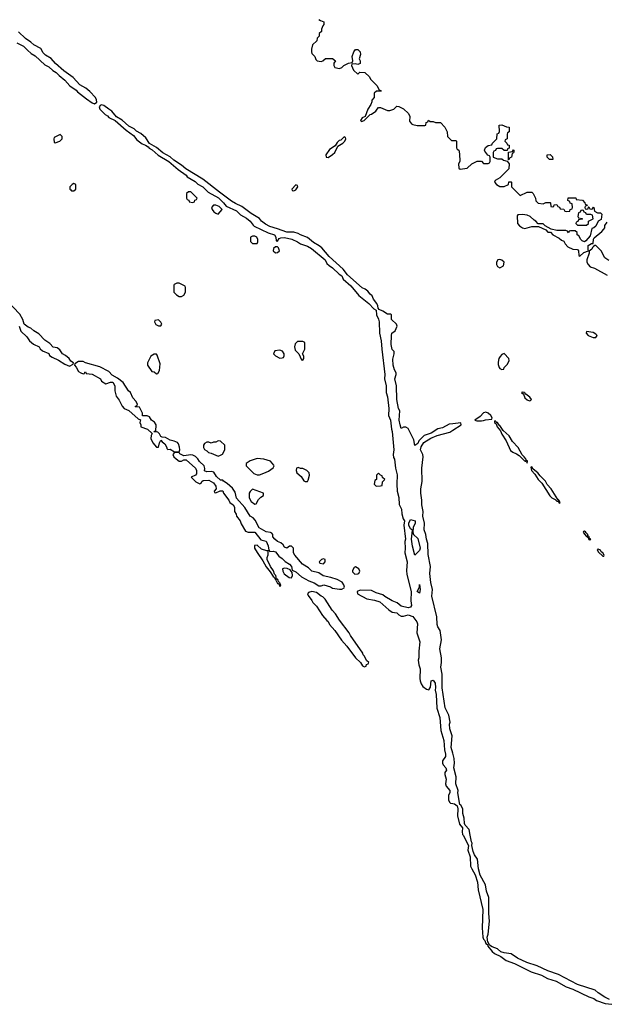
# Model space of a CAD drawing. Header units: inches. Extents: x 2701323 to 2964515, y 494916 to 722124.
# Tile 533 of 656: x 2866216 to 2871333, y 658522 to 667131. Entities that reach past the tile are written whole.
import ezdxf

# ---------------------------------------------------------------- set-up
doc = ezdxf.new("R2010")
doc.units = ezdxf.units.IN
doc.header["$MEASUREMENT"] = 0
for name, color, linetype in [('C8666', 7, 'Continuous'), ('C8675', 7, 'Continuous'), ('C8676', 7, 'Continuous')]:
    doc.layers.add(name, color=color, linetype=linetype)

msp = doc.modelspace()

# ---------------------------------------------------------------- linework, layer by layer
at = {"layer": 'C8666', "color": 2, "elevation": 2}
for points in [[(2868830, 667134), (2868843.6, 667123.6), (2868872.7, 667112.7), (2868874, 667090), (2868863.6, 667076.4), (2868852.7, 667047.3), (2868851.6, 667028.4), (2868834, 667010), (2868831.6, 666988.4), (2868814, 666970), (2868812.7, 666947.3), (2868774, 666910), (2868765.4, 666874.6), (2868764.7, 666850), (2868770, 666834), (2868794, 666810), (2868803.6, 666783.6), (2868814, 666770), (2868850, 666764.7), (2868866, 666770), (2868888.4, 666791.6), (2868950, 666792), (2868974, 666770), (2868962, 666750), (2868962, 666730), (2868970, 666714), (2869010, 666704.7), (2869030, 666712), (2869049.1, 666730.9), (2869090, 666752), (2869122, 666758), (2869126, 666770), (2869122, 666810), (2869135.3, 666850), (2869150, 666871), (2869170, 666871.3), (2869190, 666851.3), (2869194.4, 666825.6), (2869182, 666790), (2869191.3, 666770), (2869191.3, 666748.7), (2869170, 666738), (2869150, 666746), (2869118, 666742), (2869114, 666730), (2869132, 666690), (2869170, 666654), (2869188.4, 666671.6), (2869232, 666670), (2869272, 666630), (2869282, 666610), (2869336.9, 666556.9), (2869358, 666518), (2869374, 666510), (2869374, 666506), (2869332.7, 666507.3), (2869314, 666490), (2869312, 666450), (2869292.7, 666427.3), (2869292.7, 666412.7), (2869284.7, 666390), (2869258, 666350), (2869234, 666286), (2869207.1, 666272.9), (2869194, 666250), (2869202, 666242), (2869226, 666250), (2869278, 666302), (2869290, 666304.7), (2869328, 666330), (2869338, 666350), (2869350, 666362), (2869370, 666364.7), (2869430, 666338), (2869450, 666338), (2869486, 666350), (2869510, 666374), (2869530, 666372), (2869570, 666352), (2869614, 666310), (2869623.6, 666283.6), (2869622.8, 666242.8), (2869640.7, 666220.7), (2869650, 666216), (2869690, 666204.7), (2869755.3, 666204.7), (2869766, 666210), (2869767.3, 666232.7), (2869782, 666238), (2869788, 666252), (2869802, 666242), (2869830, 666242), (2869850, 666232), (2869891.6, 666231.6), (2869931.6, 666191.6), (2869952, 666150), (2869954, 666110), (2869990, 666074), (2870000, 666074)], [(2866192, 666930), (2866250, 666898.8), (2866284.5, 666864.5), (2866316.8, 666836.8), (2866350, 666816), (2866436.8, 666736.8), (2866470, 666718.8), (2866506.8, 666686.8), (2866536, 666670), (2866562, 666642), (2866610, 666602.8), (2866654, 666554), (2866710, 666516), (2866721.4, 666501.4), (2866800.4, 666440.4), (2866850, 666404.7), (2866870, 666396), (2866888.7, 666410), (2866886.6, 666430), (2866878, 666450), (2866830, 666503.7), (2866792.7, 666532.7), (2866742.8, 666562.8), (2866684.4, 666624.4), (2866602.8, 666682.8), (2866527.8, 666747.8), (2866492, 666792), (2866441.4, 666821.5), (2866422.3, 666842.3), (2866399.6, 666879.6), (2866339.3, 666910), (2866313.8, 666933.8), (2866266.7, 666966.7), (2866205.5, 667025.5)], [(2870000, 663598.4), (2869970, 663595.1), (2869910, 663563.7), (2869870, 663553.2), (2869810, 663516), (2869750, 663495.1), (2869704.7, 663450), (2869694.4, 663425.6), (2869670, 663408.7), (2869658.6, 663458.6), (2869610, 663558), (2869590, 663569), (2869570, 663568.7), (2869550, 663558), (2869539.5, 663590), (2869532.7, 663630), (2869538, 663710), (2869526.6, 663730), (2869512.3, 663810), (2869509.4, 663930), (2869495.1, 663990), (2869505.2, 664030), (2869504.7, 664044.7), (2869490, 664068.7), (2869478.4, 664110), (2869476.5, 664163.5), (2869488.7, 664210), (2869488.4, 664228.4), (2869470, 664248), (2869460.9, 664290), (2869464, 664370), (2869468.7, 664390), (2869498, 664410), (2869515.3, 664450), (2869508, 664470), (2869466, 664510), (2869466, 664550), (2869455.3, 664555.3), (2869430, 664555.3), (2869390, 664582.7), (2869356.5, 664596.5), (2869348, 664608), (2869345.2, 664630), (2869336, 664650), (2869308, 664688), (2869295.1, 664715.1), (2869277.2, 664730), (2869258, 664758), (2869235.9, 664775.9), (2869207.8, 664787.8), (2869080.5, 664900.5), (2869041.2, 664950), (2868919.1, 665059.1), (2868854.9, 665134.9), (2868833.3, 665153.3), (2868784, 665184), (2868730, 665226.6), (2868670, 665249.4), (2868650, 665262), (2868612.7, 665272.7), (2868550, 665274), (2868470, 665303.7), (2868402, 665322), (2868363.3, 665343.3), (2868329.6, 665369.6), (2868311.3, 665391.3), (2868237.2, 665437.2), (2868157.6, 665497.6), (2868102.5, 665522.5), (2868065.6, 665545.6), (2867961.6, 665621.6), (2867817.2, 665737.2), (2867666.6, 665826.6), (2867630, 665859.5), (2867562, 665902), (2867530, 665932.3), (2867466.3, 665966.3), (2867410, 666012.3), (2867348.7, 666048.7), (2867317.2, 666097.2), (2867275.6, 666135.6), (2867236.5, 666156.5), (2867217, 666177), (2867170, 666201.2), (2867111.3, 666251.3), (2867060.7, 666280.7), (2867020.9, 666330), (2866996, 666350), (2866950, 666382), (2866930, 666385.2), (2866918, 666382), (2866911, 666370), (2866916, 666350), (2866961.4, 666301.4), (2866982, 666290), (2866996, 666276), (2867051, 666251), (2867145.5, 666165.5), (2867210, 666118), (2867240.5, 666080.5), (2867285.2, 666045.2), (2867314.4, 666034.4), (2867338.8, 666018.8), (2867347.3, 666007.3), (2867373.7, 665993.7), (2867426.8, 665946.8), (2867518, 665890), (2867600.5, 665820.5), (2867670, 665771), (2867678, 665758), (2867750, 665717.3), (2867773.2, 665693.2), (2867816, 665670), (2867863, 665623), (2867953.2, 665573.2), (2867998, 665530), (2868021, 665501), (2868110, 665461), (2868144, 665424), (2868196.7, 665396.7), (2868230, 665370.8), (2868254.8, 665334.8), (2868266, 665326), (2868386.8, 665266.8), (2868442, 665250), (2868454, 665230), (2868458, 665198), (2868470, 665194), (2868482, 665218), (2868496.4, 665223.6), (2868530, 665226), (2868592.8, 665212.8), (2868644.7, 665190), (2868670, 665171), (2868730.5, 665150.5), (2868764.7, 665130), (2868884.7, 665030), (2868900.7, 665000.7), (2868920.7, 664980.7), (2868950, 664962.8), (2869006.8, 664906.8), (2869030.6, 664890.6), (2869042.8, 664862.8), (2869110, 664804.7), (2869179.8, 664719.8), (2869266, 664650), (2869310, 664602), (2869332, 664592), (2869334, 664550), (2869352.5, 664512.5), (2869357.3, 664490), (2869361, 664390), (2869375.5, 664324.5), (2869378.8, 664250), (2869406, 664030), (2869404.7, 663990), (2869418, 663930), (2869418.8, 663870), (2869430, 663834), (2869440.7, 663730), (2869438, 663670), (2869455.5, 663630), (2869464, 663550), (2869470.5, 663529.5), (2869486, 663370), (2869478, 663330), (2869482.8, 663302.8), (2869490.7, 663289.3), (2869498.8, 663210), (2869512.8, 663152.8), (2869510.6, 663070.6), (2869514.8, 663010), (2869530, 662954), (2869533, 662893), (2869551, 662850), (2869556, 662810), (2869567.9, 662767.9), (2869578, 662750), (2869571.3, 662710), (2869587.7, 662590), (2869582, 662570), (2869585.5, 662510), (2869580.7, 662470), (2869600.5, 662390), (2869596, 662316), (2869599.6, 662279.6), (2869636, 662130), (2869633.4, 662050), (2869638, 662010), (2869630, 661994), (2869610, 661989.4), (2869550, 662002.7), (2869513.3, 662033.3), (2869469.5, 662049.5), (2869406.8, 662086.8), (2869390, 662102), (2869330, 662120.9), (2869290, 662139.3), (2869190, 662142.7), (2869166, 662130), (2869166.8, 662110), (2869248.5, 662068.5), (2869316.1, 662056.1), (2869362, 662042), (2869441, 661970), (2869470, 661951), (2869510, 661944.7), (2869530, 661926), (2869550, 661916), (2869570, 661916), (2869610, 661927.3), (2869650, 661913), (2869687.1, 661867.1), (2869692, 661850), (2869687.3, 661770), (2869711.3, 661690), (2869702.8, 661610), (2869704.9, 661550), (2869699.1, 661530), (2869704, 661490), (2869715.2, 661455.2), (2869712, 661370), (2869715.3, 661350), (2869723.4, 661323.4), (2869739.9, 661299.9), (2869770, 661276), (2869790, 661271.3), (2869806, 661294), (2869810, 661351.3), (2869830, 661354.8), (2869846.8, 661330), (2869850.6, 661290.6), (2869846, 661270), (2869854.9, 661230), (2869862, 661110), (2869887.3, 661030), (2869896.7, 660916.7), (2869922, 660830), (2869927.5, 660747.5), (2869937.3, 660710), (2869937.3, 660690), (2869910.5, 660650), (2869910.5, 660630), (2869916.4, 660616.4), (2869938.8, 660590), (2869946, 660570), (2869930.9, 660549.1), (2869930.8, 660530), (2869942.8, 660490), (2869937.3, 660450), (2869942.8, 660430), (2869974.8, 660390), (2869974, 660370), (2869964, 660350), (2869963, 660337), (2869964, 660310), (2869970.6, 660290.6), (2869981.4, 660281.4), (2870000, 660278.2)], [(2866210.8, 664450.8), (2866226.4, 664406.4), (2866277.1, 664357.1), (2866303, 664323), (2866335.3, 664295.3), (2866384.7, 664270), (2866394.4, 664254.4), (2866415.3, 664235.3), (2866470, 664211.3), (2866475.3, 664195.3), (2866499.1, 664179.1), (2866555.2, 664155.2), (2866610, 664118.8), (2866650, 664102), (2866682, 664118), (2866686, 664130), (2866664, 664144), (2866648.7, 664170), (2866616, 664196), (2866589.5, 664209.5), (2866565.6, 664245.6), (2866554.6, 664254.6), (2866543.1, 664263.1), (2866507, 664267), (2866478.4, 664298.4), (2866435.3, 664330), (2866383.7, 664383.7), (2866338, 664410), (2866314, 664434), (2866290, 664444), (2866255.3, 664470), (2866244, 664510), (2866216.2, 664556.2), (2866099.7, 664679.7)], [(2870000, 660717.4), (2869987.2, 660767.2), (2869996, 660870), (2869975.1, 660930), (2869972.7, 660970), (2869976, 660990), (2869965.1, 661050), (2869934.5, 661114.5), (2869907.3, 661290), (2869907.3, 661410), (2869894.5, 661470), (2869902, 661510), (2869900.9, 661550), (2869887.8, 661630), (2869900.9, 661710), (2869899.3, 661730), (2869889.2, 661790), (2869870, 661822), (2869863, 661843), (2869861.2, 661910), (2869817.6, 662090), (2869821.6, 662150), (2869807.8, 662210), (2869798.9, 662290), (2869804.2, 662350), (2869785.8, 662454.2), (2869781.6, 662550), (2869769.6, 662590), (2869765.6, 662630), (2869751.4, 662670), (2869754, 662730), (2869738, 662790), (2869740.9, 662830), (2869729.5, 662890), (2869729.6, 662930), (2869722, 662990), (2869722.4, 663030), (2869731.9, 663091.9), (2869729.4, 663210), (2869740.9, 663310), (2869739.3, 663330), (2869719.3, 663370), (2869723.2, 663396.8), (2869747, 663433), (2869807, 663473), (2869864.1, 663495.9), (2869975.3, 663524.7), (2870000, 663541)]]:
    msp.add_lwpolyline(points, dxfattribs=at)
for points in [[(2866570, 666126), (2866518, 666102), (2866514, 666090), (2866518, 666058), (2866530, 666054), (2866550, 666062), (2866566, 666070), (2866586, 666090), (2866586, 666110)], [(2869050, 666106), (2869022, 666078), (2869006.4, 666073.6), (2868990, 666058), (2868972.7, 666027.3), (2868923.5, 665996.5), (2868892, 665950), (2868894, 665930), (2868910, 665924.7), (2868950, 665951.3), (2868968.7, 665970), (2868995.3, 666024.7), (2869038, 666050), (2869058, 666070), (2869066, 666090), (2869062, 666102)], [(2866690, 665698), (2866674, 665690), (2866654, 665670), (2866654, 665650), (2866662, 665642), (2866670, 665634), (2866690, 665634), (2866706, 665650), (2866706, 665690)], [(2868630, 665686), (2868594, 665650), (2868598, 665638), (2868610, 665634), (2868630, 665642), (2868646, 665670), (2868642, 665682)], [(2867710, 665626), (2867690, 665626), (2867674, 665610), (2867674, 665570), (2867678, 665558), (2867692.7, 665552.7), (2867698, 665538), (2867730, 665534), (2867742, 665538), (2867747.3, 665552.7), (2867762, 665558), (2867766, 665570)], [(2867930, 665508.7), (2867910, 665508), (2867892, 665490), (2867898, 665470), (2867912, 665450), (2867930, 665438), (2867950, 665432), (2867986, 665470), (2867958, 665498)], [(2868270, 665238), (2868250, 665238), (2868234, 665230), (2868232.7, 665192.7), (2868250, 665174), (2868290, 665174), (2868298, 665190), (2868298, 665210), (2868288.4, 665228.4)], [(2868470, 665146), (2868450, 665146), (2868434, 665130), (2868432, 665110), (2868450, 665092), (2868470, 665094), (2868486, 665110), (2868476.4, 665136.4)], [(2867610, 664828), (2867590, 664828), (2867565.4, 664814.6), (2867562, 664810), (2867562, 664750), (2867565.4, 664745.4), (2867585.4, 664725.4), (2867610, 664712), (2867630, 664712), (2867650, 664722), (2867666, 664750), (2867666, 664790), (2867662, 664802)], [(2867430, 664506), (2867398, 664502), (2867394, 664490), (2867405.4, 664465.4), (2867430, 664454), (2867450, 664454), (2867458, 664470), (2867450, 664486)], [(2868690, 664318), (2868643.6, 664316.4), (2868623.6, 664296.4), (2868618, 664270), (2868622.8, 664242.8), (2868654, 664210), (2868678, 664158), (2868690, 664154), (2868698, 664170), (2868698, 664190), (2868686, 664210), (2868708.4, 664251.6), (2868707.3, 664307.3)], [(2867410, 664206), (2867390, 664206), (2867362, 664190), (2867332, 664130), (2867332, 664110), (2867370, 664054), (2867391.6, 664051.6), (2867410, 664034), (2867422, 664038), (2867436.4, 664063.6), (2867443.1, 664123.1), (2867416.4, 664196.4)], [(2868490, 664242), (2868444.7, 664235.3), (2868434, 664210), (2868451.6, 664191.6), (2868490, 664172), (2868510, 664174), (2868522, 664178), (2868527.3, 664192.7), (2868528, 664210), (2868513.2, 664233.2)], [(2866770, 664141.2), (2866730, 664141.2), (2866698, 664122), (2866694, 664110), (2866710, 664094), (2866730, 664054), (2866750, 664042), (2866770, 664034), (2866782, 664038), (2866786, 664050), (2866790, 664050.7), (2866798, 664038), (2866850, 664033), (2866922, 663990), (2866932, 663970), (2866970, 663946), (2867010, 663962), (2867030, 663962), (2867046, 663930), (2867047.1, 663887.1), (2867059.8, 663839.8), (2867085.4, 663805.4), (2867111, 663751), (2867130, 663732), (2867170, 663714), (2867250, 663642), (2867272.7, 663632.7), (2867264.7, 663610), (2867274, 663590), (2867274, 663570), (2867334, 663550), (2867372.7, 663512.7), (2867364.7, 663495.3), (2867362, 663470), (2867378, 663430), (2867410, 663392), (2867430, 663394), (2867438, 663430), (2867450, 663454), (2867459.6, 663439.6), (2867483.6, 663423.6), (2867502, 663390), (2867502, 663382), (2867510, 663374), (2867530, 663376), (2867570, 663351.3), (2867610, 663354), (2867615.3, 663370), (2867613.6, 663393.6), (2867603.2, 663423.2), (2867593.6, 663433.6), (2867567, 663447), (2867530, 663454), (2867490, 663478), (2867460.4, 663480.4), (2867450, 663486), (2867438, 663510), (2867423.1, 663523.1), (2867410, 663528.7), (2867387.3, 663527.3), (2867394, 663534), (2867406, 663534), (2867409, 663590), (2867392.9, 663612.9), (2867368.7, 663630), (2867350, 663658), (2867330, 663668), (2867288, 663668), (2867288, 663690), (2867262, 663742), (2867230, 663746), (2867226, 663750), (2867242, 663758), (2867246, 663770), (2867238, 663778), (2867233.6, 663793.6), (2867204, 663824), (2867184, 663870), (2867167.3, 663887.3), (2867118.7, 663958.7), (2867070, 663995.3), (2867023.1, 664023.1), (2866995.5, 664055.5), (2866915.5, 664095.5), (2866789.6, 664129.6)], [(2867950, 663448), (2867930, 663438), (2867910, 663438), (2867890, 663428.7), (2867870, 663438), (2867850, 663438), (2867830, 663426), (2867822, 663410), (2867822, 663390), (2867831.6, 663371.6), (2867850, 663362), (2867866, 663346), (2867890, 663342), (2867950, 663314), (2867970, 663322), (2867988.4, 663331.6), (2868008, 663370), (2868008, 663410), (2867970, 663446)], [(2867610, 663346), (2867570, 663346), (2867554, 663330), (2867562, 663310), (2867582, 663290), (2867610, 663271.3), (2867630, 663272), (2867650, 663282), (2867670, 663282), (2867752, 663210), (2867762, 663190), (2867759.6, 663160.4), (2867752.7, 663147.3), (2867714, 663130), (2867754, 663090), (2867790, 663074), (2867802, 663078), (2867807.3, 663092.7), (2867818, 663102), (2867870, 663104.7), (2867910, 663082), (2867931, 663051), (2867934, 663030), (2867914, 663010), (2867918, 662998), (2867930, 662994), (2867968, 663012), (2867990, 663012), (2867996, 662990), (2868042.8, 662930), (2868051.3, 662910), (2868082, 662890), (2868091.6, 662868.4), (2868092, 662830), (2868106.4, 662806.4), (2868110.8, 662790), (2868141, 662750), (2868150, 662722), (2868190, 662658), (2868211.6, 662651.6), (2868270.6, 662650.6), (2868322.5, 662582.5), (2868370.5, 662570.5), (2868386.8, 662530), (2868392, 662492), (2868402, 662482), (2868430, 662484), (2868450, 662479.1), (2868481.6, 662441.6), (2868510, 662420.7), (2868534.6, 662394.6), (2868574.8, 662370), (2868590.8, 662350), (2868598, 662318), (2868630, 662302.8), (2868678.8, 662258.8), (2868743.4, 662223.4), (2868790, 662206), (2868830, 662182), (2868850, 662182), (2868874, 662190), (2868932.3, 662172.3), (2868950, 662161), (2869010, 662150.6), (2869030, 662150.8), (2869050, 662164.7), (2869054, 662170), (2869049.2, 662190), (2869033.8, 662213.8), (2868990, 662236), (2868935.1, 662255.1), (2868868.1, 662268.2), (2868830, 662294), (2868768.1, 662308.1), (2868739.1, 662339.1), (2868686, 662370), (2868619, 662450), (2868608.7, 662470), (2868608, 662510), (2868590, 662528), (2868572.7, 662527.3), (2868550.7, 662509.3), (2868530, 662519), (2868518, 662538), (2868497.2, 662557.2), (2868468.1, 662568.1), (2868444, 662590), (2868428, 662610), (2868428, 662630), (2868420.4, 662640.4), (2868408.7, 662648.7), (2868370, 662653.2), (2868307.2, 662687.2), (2868274.8, 662754.8), (2868254.8, 662774.8), (2868229.5, 662790), (2868184.5, 662864.5), (2868110, 662948.7), (2868099.5, 662999.5), (2868075.5, 663035.5), (2868030, 663075.3), (2867996.4, 663096.4), (2867990, 663106), (2867970, 663106), (2867936.4, 663136.4), (2867913.6, 663173.6), (2867890, 663182), (2867850, 663178), (2867830, 663186), (2867834.6, 663205.4), (2867828.7, 663230), (2867786.8, 663266.8), (2867772.7, 663292.7), (2867752.7, 663312.7), (2867730, 663322.7), (2867710, 663325.2), (2867650, 663318), (2867616.4, 663336.4)], [(2868290, 663295.3), (2868230, 663275.3), (2868194, 663250), (2868194, 663230), (2868262, 663162), (2868290, 663151.3), (2868310, 663151.3), (2868350, 663164.7), (2868390, 663184.7), (2868430, 663214), (2868438, 663230), (2868436.4, 663236.4), (2868406, 663270), (2868350, 663288.7)], [(2868650, 663215.3), (2868634, 663210), (2868632, 663190), (2868638, 663170), (2868676, 663136), (2868699.6, 663099.6), (2868710, 663092), (2868730, 663094), (2868736.4, 663103.6), (2868748, 663150), (2868746, 663170), (2868726, 663190), (2868690, 663208), (2868670, 663208)], [(2869350, 663166), (2869334, 663150), (2869334, 663110), (2869318, 663102), (2869312, 663070), (2869330, 663052), (2869370, 663054), (2869382, 663058), (2869386, 663090), (2869406, 663110), (2869387.3, 663127.3), (2869382, 663142), (2869367.3, 663147.3)], [(2868250, 663026), (2868230, 663006), (2868222, 662990), (2868222, 662950), (2868239.6, 662919.6), (2868270, 662894), (2868282, 662898), (2868303.1, 662936.9), (2868323.1, 662956.9), (2868346, 662970), (2868346, 662990)], [(2869670, 662448), (2869647.5, 662527.5), (2869639.3, 662590), (2869647.3, 662667.3), (2869630, 662678), (2869615.3, 662710), (2869615.3, 662730), (2869630, 662762), (2869671, 662750), (2869670.8, 662730), (2869654.8, 662690), (2869650.8, 662650), (2869658, 662630), (2869693.4, 662593.4), (2869714, 662510), (2869710.3, 662489.7)], [(2868290, 662535.3), (2868266.4, 662533.6), (2868267.3, 662510), (2868290, 662471.3), (2868339.9, 662399.9), (2868370, 662346), (2868404, 662304), (2868430, 662262), (2868438, 662258), (2868450, 662234), (2868458, 662238), (2868454, 662230), (2868470, 662202), (2868479.6, 662199.6), (2868490, 662174), (2868496.4, 662183.6), (2868490, 662206), (2868482, 662202), (2868486, 662210), (2868478, 662218), (2868475.3, 662230), (2868470, 662238), (2868460.4, 662240.4), (2868455.3, 662270), (2868443.1, 662283.1), (2868432.9, 662312.9), (2868408.8, 662348.9), (2868378, 662410), (2868378, 662430), (2868387.3, 662452.7), (2868386, 662486), (2868374, 662486), (2868330, 662502)], [(2868870, 662418), (2868854, 662410), (2868834, 662390), (2868838, 662378), (2868870, 662374), (2868886, 662390), (2868886, 662410)], [(2868530, 662336), (2868512, 662330), (2868514.8, 662310), (2868526.6, 662286.6), (2868570, 662254.8), (2868590, 662252), (2868599, 662270), (2868596.4, 662296.4), (2868580.4, 662320.4), (2868552.5, 662332.5)], [(2869150, 662346), (2869138, 662342), (2869123.6, 662316.4), (2869123.6, 662303.6), (2869143.6, 662283.6), (2869170, 662284.7), (2869178, 662290), (2869188, 662310), (2869178, 662330)], [(2868770, 662132.3), (2868738, 662122), (2868731.3, 662110), (2868736.9, 662096.9), (2868770, 662052), (2868776, 662036), (2868810, 662002), (2868862.8, 661922.8), (2868898.8, 661878.8), (2868910.5, 661870.5), (2868924, 661844), (2868970, 661791.3), (2869026.8, 661706.8), (2869074, 661654), (2869150, 661552), (2869194, 661510), (2869210, 661482), (2869230, 661474), (2869242, 661478), (2869247.3, 661492.7), (2869262, 661498), (2869266, 661510), (2869247.3, 661527.3), (2869230, 661566), (2869218, 661578), (2869213.6, 661593.6), (2869106.3, 661746.3), (2869095.3, 661770), (2869010, 661882), (2868976, 661936), (2868947.2, 661967.2), (2868885.2, 662065.2), (2868864.7, 662084.7), (2868850, 662089.2), (2868810, 662121.2)], [(2869710, 662118), (2869688.7, 662130), (2869708, 662170), (2869710, 662194), (2869714, 662150)]]:
    msp.add_lwpolyline(points, close=True, dxfattribs=at)
at = {"layer": 'C8675', "color": 2, "elevation": 2}
for points in [[(2870089.8, 660000), (2870138, 659910), (2870131.3, 659870), (2870150.7, 659810.7), (2870156.4, 659730), (2870165.3, 659705.3), (2870194.9, 659654.9), (2870217.3, 659590), (2870222.8, 659522.8), (2870263, 659350), (2870258, 659190), (2870264, 659110), (2870270, 659092), (2870281, 659081), (2870290, 659054), (2870303.6, 659043.6), (2870306, 659030), (2870343.4, 658983.4), (2870365.5, 658965.5), (2870418.7, 658938.7), (2870465.7, 658905.7), (2870538.2, 658878.2), (2870684.9, 658804.9), (2870776.7, 658776.7), (2870828.8, 658748.9), (2870902.9, 658722.9), (2870990, 658674.9), (2871050, 658655.5), (2871187.5, 658587.5), (2871232.1, 658572.1), (2871256.1, 658556.1), (2871332, 658530), (2871390, 658522)], [(2871370, 658563.7), (2871330, 658584.5), (2871270, 658622.7), (2871245.4, 658645.4), (2871090, 658696.2), (2870922.9, 658782.9), (2870830, 658814.5), (2870737.2, 658857.2), (2870646.6, 658886.6), (2870565.6, 658925.6), (2870510, 658962), (2870450, 658971.6), (2870421.3, 658981.3), (2870390, 659006), (2870343.2, 659023.2), (2870320.2, 659040.2), (2870310, 659066), (2870306, 659066), (2870301.2, 659110), (2870310, 659134), (2870322, 659250), (2870316.6, 659316.6), (2870314.9, 659454.9), (2870296.2, 659510), (2870286.6, 659566.6), (2870240.7, 659650), (2870225.6, 659705.6), (2870215.1, 659790), (2870189, 659830), (2870178.6, 659858.6), (2870168, 659910), (2870168.7, 659930), (2870162.7, 659942.7), (2870152.5, 660000)]]:
    msp.add_lwpolyline(points, dxfattribs=at)
at = {"layer": 'C8676', "color": 2, "elevation": 2}
for points in [[(2870000, 666074), (2870030, 666074), (2870034, 666070), (2870034, 666010), (2870038, 665998), (2870051.6, 665991.6), (2870058, 665958), (2870061, 665890), (2870051.3, 665870), (2870052.7, 665832.7), (2870064.7, 665824.7), (2870127.3, 665832.7), (2870166, 665870), (2870212.7, 665892.7), (2870250, 665894), (2870270, 665874), (2870310, 665874), (2870322, 665878), (2870326, 665890), (2870326, 665930), (2870322, 665942), (2870307.3, 665947.3), (2870280.4, 665980.4), (2870278, 665990), (2870287.3, 666012.7), (2870308.4, 666031.6), (2870342, 666038), (2870347.3, 666052.7), (2870386, 666090), (2870388.4, 666131.6), (2870402, 666138), (2870407.3, 666152.7), (2870406, 666210), (2870430, 666212), (2870470, 666194), (2870492.7, 666192.7), (2870494, 666150), (2870478, 666142), (2870474, 666130), (2870474, 666090), (2870458, 666082), (2870454, 666070), (2870472.7, 666052.7), (2870478, 666038), (2870492.7, 666032.7), (2870492.7, 666007.3), (2870478, 666002), (2870474, 665986), (2870450, 665986), (2870430, 666006), (2870390, 666006), (2870378, 666002), (2870372.7, 665987.3), (2870358, 665982), (2870354, 665970), (2870354, 665930), (2870390, 665914), (2870430, 665914), (2870443.6, 665903.6), (2870474, 665894), (2870492, 665870), (2870490, 665826), (2870411.2, 665748.9), (2870370, 665726), (2870364.7, 665710), (2870382, 665690), (2870410, 665672), (2870450, 665671.3), (2870486, 665690), (2870490, 665714), (2870510, 665714), (2870514, 665710), (2870514, 665670), (2870590, 665594), (2870650, 665622), (2870690, 665622), (2870702, 665610), (2870722, 665570), (2870726.4, 665546.4), (2870746.4, 665526.4), (2870790, 665522), (2870812.7, 665532.7), (2870850, 665534), (2870854, 665530), (2870858, 665498), (2870870, 665494), (2870882, 665498), (2870887.3, 665512.7), (2870910, 665514), (2870918, 665498), (2870932.7, 665492.7), (2870938, 665478), (2870970, 665474), (2870978, 665458), (2870990, 665454), (2871022, 665458), (2871027.3, 665472.7), (2871042, 665478), (2871046, 665490), (2871042, 665522), (2871027.3, 665527.3), (2871022, 665542), (2871006, 665550), (2871007.3, 665572.7), (2871074, 665574), (2871078, 665558), (2871132.7, 665552.7), (2871154, 665530), (2871158, 665518), (2871172.7, 665512.7), (2871174, 665506), (2871158, 665502), (2871154, 665490), (2871158, 665478), (2871170, 665474), (2871182, 665478), (2871186, 665494), (2871190, 665494), (2871198, 665478), (2871210, 665474), (2871222, 665478), (2871230, 665492), (2871234, 665490), (2871238, 665458), (2871263.6, 665443.6), (2871290, 665442), (2871302, 665430), (2871296, 665384), (2871271.6, 665368.4), (2871250, 665326), (2871234, 665310), (2871214, 665306), (2871199.8, 665240.2), (2871163.6, 665196.4), (2871151.3, 665188.7), (2871130, 665198), (2871118, 665210), (2871102, 665242), (2871086, 665250), (2871086, 665270), (2871070, 665286), (2871030, 665286), (2871018, 665282), (2871010, 665268), (2871002, 665282), (2870987.3, 665287.3), (2870910, 665288), (2870860.4, 665300.4), (2870807.3, 665327.3), (2870790, 665346), (2870747.3, 665347.3), (2870726, 665370), (2870710, 665378), (2870675.3, 665410), (2870650, 665421.2), (2870610, 665429), (2870570, 665426), (2870563.6, 665416.4), (2870566, 665350), (2870582, 665330), (2870610, 665311.3), (2870630, 665304.7), (2870690, 665322), (2870750, 665322), (2870812.7, 665292.7), (2870830, 665274), (2870852.7, 665272.7), (2870874, 665250), (2870930, 665222), (2870950, 665202), (2870970, 665194), (2870982, 665170), (2871006.4, 665146.4), (2871050, 665124.7), (2871090, 665122), (2871098, 665110), (2871102, 665070), (2871110, 665062), (2871145.2, 665094.8), (2871186, 665110), (2871182, 665122), (2871184, 665156), (2871212.7, 665172.7), (2871227.3, 665172.7), (2871228.8, 665211.1), (2871236.5, 665223.5), (2871302, 665278), (2871320.4, 665299.6), (2871328, 665310), (2871328.4, 665331.6), (2871350, 665362)], [(2871364.7, 665024.7), (2871330, 665048), (2871298, 665110), (2871250, 665158), (2871242, 665158), (2871230, 665148), (2871221, 665139), (2871216, 665124), (2871192.7, 665107.3), (2871192, 665090), (2871172, 665030), (2871172, 665010), (2871182, 664990), (2871202, 664970), (2871238, 664958), (2871350, 664896)], [(2870000, 663541), (2870074, 663590), (2870070, 663606), (2870000, 663598.4)], [(2870152.5, 660000), (2870143.7, 660050), (2870108.7, 660088.7), (2870102, 660102), (2870099.6, 660150), (2870089.2, 660190), (2870089.2, 660230), (2870070, 660264), (2870062, 660270), (2870043.7, 660370), (2870046, 660390), (2870026, 660450), (2870029.3, 660510), (2870009.2, 660590), (2870014.5, 660630), (2870011.8, 660671.8), (2870000, 660717.4)], [(2870000, 660278.2), (2870015.5, 660275.5), (2870037.3, 660257.3), (2870043, 660230), (2870042.8, 660170), (2870058, 660098), (2870084.7, 660064.7), (2870082, 660030), (2870086.4, 660006.4), (2870089.8, 660000)]]:
    msp.add_lwpolyline(points, dxfattribs=at)
for points in [[(2870486, 665906), (2870486, 665974), (2870522, 665978), (2870530, 665994), (2870534, 665990), (2870532.7, 665972.7), (2870530, 665966), (2870518, 665962), (2870514, 665930), (2870498, 665922), (2870490, 665906)], [(2870870, 665908), (2870846, 665910), (2870826, 665930), (2870826, 665950), (2870851.6, 665951.6), (2870872.7, 665932.7), (2870874, 665910)], [(2871130, 665466), (2871118, 665462), (2871112.7, 665447.3), (2871098, 665442), (2871094, 665410), (2871098, 665398), (2871130, 665394), (2871134, 665390), (2871130, 665386), (2871098, 665382), (2871092.7, 665367.3), (2871078, 665362), (2871074, 665350), (2871090, 665334), (2871170, 665334), (2871186, 665350), (2871186, 665370), (2871226, 665390), (2871222, 665422), (2871207.3, 665427.3), (2871168.4, 665428.4), (2871162, 665442), (2871147.3, 665447.3), (2871142, 665462)], [(2870410, 665034), (2870394, 665030), (2870382, 665010), (2870382, 664990), (2870390, 664974), (2870410, 664962), (2870442, 664978), (2870448, 665010), (2870430, 665028)], [(2871170, 664406), (2871166, 664390), (2871182, 664370), (2871227.3, 664352.7), (2871250, 664352), (2871262, 664370), (2871250, 664382), (2871225.4, 664394.6)], [(2870450, 664213.2), (2870430, 664204), (2870413.2, 664186.8), (2870404, 664170), (2870396.9, 664136.9), (2870396.9, 664116.9), (2870404.7, 664090), (2870410, 664082), (2870430, 664072), (2870446, 664074), (2870448.7, 664091.3), (2870479.5, 664120.5), (2870492.3, 664150), (2870489, 664170)], [(2870610, 663874), (2870602, 663870), (2870618, 663858), (2870630, 663826), (2870650, 663806.8), (2870670, 663798.8), (2870679.3, 663800.7), (2870688.7, 663810), (2870674, 663830), (2870637.2, 663857.2), (2870630, 663868), (2870626, 663866), (2870626, 663870)], [(2870290, 663699.3), (2870267.3, 663692.7), (2870239.8, 663660.2), (2870192, 663630), (2870210, 663622.8), (2870250, 663622.8), (2870270, 663627.7), (2870286.8, 663633.2), (2870342, 663638), (2870344, 663650), (2870331.2, 663671.2), (2870310, 663689.3)], [(2870370, 663626), (2870363.6, 663616.4), (2870364.7, 663610), (2870378, 663598), (2870388, 663570), (2870416.3, 663536.3), (2870427.7, 663507.7), (2870467.7, 663450), (2870505.5, 663365.5), (2870524.7, 663350), (2870556.1, 663336.1), (2870579.5, 663319.5), (2870630, 663272), (2870638, 663278), (2870634, 663270), (2870646, 663266), (2870650, 663254), (2870653.2, 663270), (2870640.2, 663280.2), (2870639, 663290), (2870624, 663310), (2870605.6, 663325.6), (2870571.3, 663391.3), (2870523, 663443), (2870491.4, 663491.4), (2870440.1, 663540.1), (2870410, 663584), (2870404.7, 663584.7), (2870390, 663608), (2870386, 663606), (2870386, 663610), (2870375.3, 663615.3)], [(2870690, 663222), (2870682, 663218), (2870687.3, 663190), (2870718.5, 663158.5), (2870747.3, 663110), (2870778.4, 663078.4), (2870848.1, 662968.1), (2870866, 662950), (2870894.8, 662934.8), (2870910, 662921), (2870919.8, 662919.8), (2870930, 662904.7), (2870938, 662910), (2870930, 662926), (2870922, 662922), (2870928, 662930), (2870917.2, 662937.2), (2870860.9, 663030), (2870826.3, 663066.3), (2870810, 663097.2), (2870763.3, 663143.3), (2870744, 663170), (2870702, 663202)], [(2871150, 662659), (2871142.8, 662657.2), (2871138, 662650), (2871150, 662632), (2871170, 662612), (2871178, 662618), (2871174, 662610), (2871183.6, 662603.6), (2871190, 662584.7), (2871198, 662582), (2871206, 662590), (2871195.3, 662595.3), (2871193.2, 662610), (2871180.2, 662620.2), (2871179, 662630), (2871170, 662642), (2871163.1, 662643.1), (2871162, 662650)], [(2871270, 662502), (2871262.8, 662497.2), (2871270, 662478), (2871310, 662441), (2871319, 662441), (2871322, 662450), (2871312.7, 662470), (2871298, 662478), (2871290, 662492.3)]]:
    msp.add_lwpolyline(points, close=True, dxfattribs=at)

doc.saveas('drawing.dxf')
